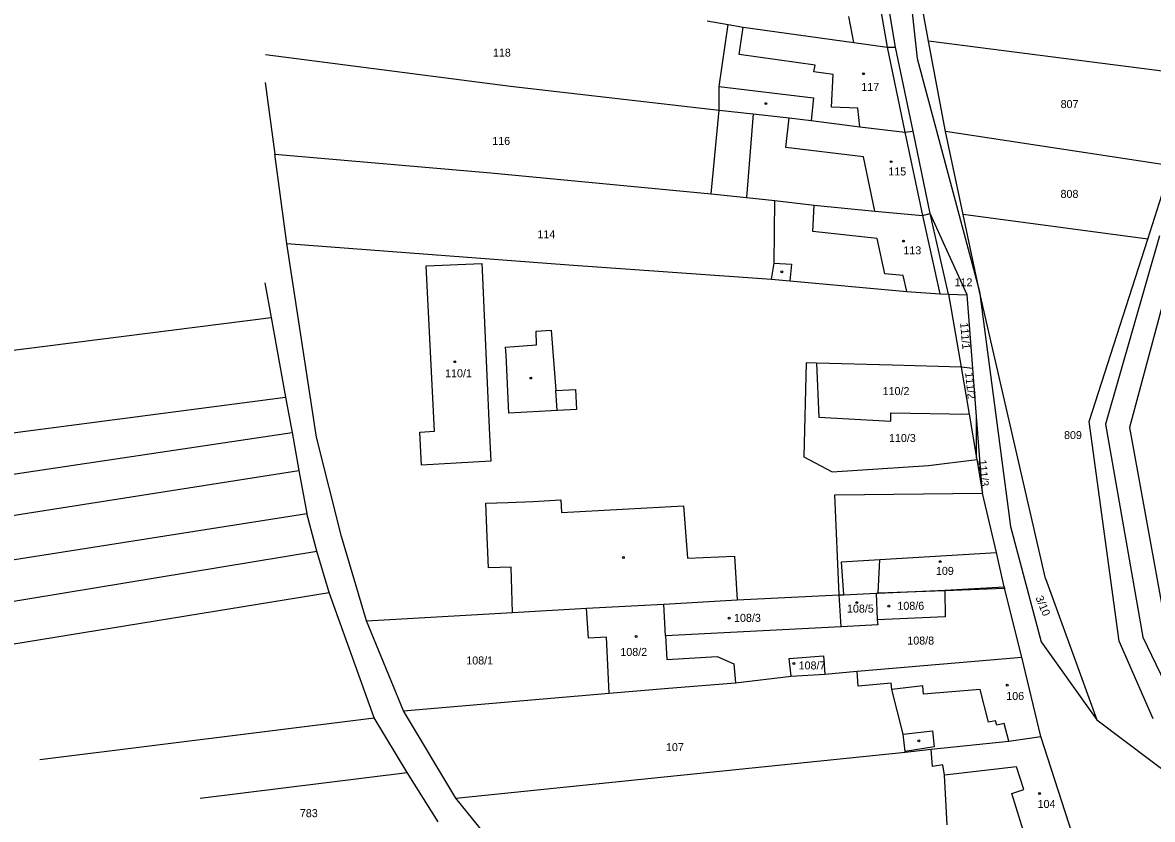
# Model space of a CAD drawing. Extents: x -563148 to -561712, y -1182311 to -1179502.
# Drawn here: x -563035.7 to -562823.9, y -1180490.5 to -1180341.2 of the extents above; entities that cross this region are included whole.
import ezdxf

# ---------------------------------------------------------------- set-up
doc = ezdxf.new("R2010")
doc.units = 0
for name, color, linetype in [('Vrstva 55', 7, 'Continuous'), ('Vrstva 56', 7, 'Continuous'), ('Vrstva 57', 7, 'Continuous')]:
    doc.layers.add(name, color=color, linetype=linetype)

msp = doc.modelspace()

# ---------------------------------------------------------------- linework, layer by layer
at = {"layer": 'Vrstva 55'}
for p, q in [((-562871.64, -1180315.47), (-562867.99, -1180347.9)), ((-562872.05, -1180345.76), (-562874.59, -1180330.8)), ((-562865.9, -1180344.66), (-562868.28, -1180331.69)), ((-562907.4, -1180340.82), (-562903.45, -1180341.52)), ((-562905.11, -1180353.13), (-562903.45, -1180341.52)), ((-562903.45, -1180341.52), (-562900.61, -1180342.01)), ((-562900.61, -1180342.01), (-562879.87, -1180344.89)), ((-562879.87, -1180344.89), (-562873.64, -1180345.77)), ((-562812.58, -1180351.46), (-562865.9, -1180344.66)), ((-562862.73, -1180361.56), (-562865.9, -1180344.66)), ((-562990.13, -1180347.13), (-562944.24, -1180353.06)), ((-562873.64, -1180345.77), (-562872.05, -1180345.76)), ((-562868.79, -1180361.52), (-562872.05, -1180345.76)), ((-562867.99, -1180347.9), (-562856.34, -1180391.58)), ((-562990.21, -1180352.38), (-562988.4, -1180365.8)), ((-562944.24, -1180353.06), (-562905.14, -1180357.6)), ((-562905.14, -1180357.6), (-562905.11, -1180353.13)), ((-562906.65, -1180373.27), (-562905.14, -1180357.6)), ((-562905.14, -1180357.6), (-562898.76, -1180358.25)), ((-562898.76, -1180358.25), (-562891.98, -1180359.04)), ((-562891.98, -1180359.04), (-562887.9, -1180359.52)), ((-562887.9, -1180359.52), (-562878.77, -1180360.68)), ((-562878.77, -1180360.68), (-562870.31, -1180361.71)), ((-562870.31, -1180361.71), (-562868.79, -1180361.52)), ((-562865.59, -1180376.97), (-562868.79, -1180361.52)), ((-562820.4, -1180368.02), (-562862.73, -1180361.56)), ((-562859.41, -1180377.12), (-562862.73, -1180361.56)), ((-562988.4, -1180365.8), (-562947.93, -1180369.3)), ((-562986.14, -1180382.58), (-562988.4, -1180365.8)), ((-562824.81, -1180381.76), (-562820.4, -1180368.02)), ((-562947.93, -1180369.3), (-562906.65, -1180373.27)), ((-562906.65, -1180373.27), (-562899.98, -1180373.92)), ((-562899.98, -1180373.92), (-562894.67, -1180374.53)), ((-562894.84, -1180386.22), (-562894.67, -1180374.53)), ((-562894.67, -1180374.53), (-562887.32, -1180375.38)), ((-562887.32, -1180375.38), (-562875.97, -1180376.49)), ((-562875.97, -1180376.49), (-562867.04, -1180377.29)), ((-562867.04, -1180377.29), (-562865.59, -1180376.97)), ((-562858.65, -1180392.21), (-562865.59, -1180376.97)), ((-562862.14, -1180392.06), (-562865.59, -1180376.97)), ((-562824.81, -1180381.76), (-562859.41, -1180377.12)), ((-562856.34, -1180391.58), (-562859.41, -1180377.12)), ((-562986.14, -1180382.58), (-562933.32, -1180386.57)), ((-562980.61, -1180418.83), (-562986.14, -1180382.58)), ((-562835.78, -1180415.95), (-562824.81, -1180381.76)), ((-562933.32, -1180386.57), (-562895.29, -1180389.27)), ((-562895.29, -1180389.27), (-562894.84, -1180386.22)), ((-562895.29, -1180389.27), (-562891.87, -1180389.58)), ((-562891.87, -1180389.58), (-562869.93, -1180391.57)), ((-562990.27, -1180389.92), (-562989.08, -1180396.44)), ((-562869.93, -1180391.57), (-562863.75, -1180391.99)), ((-562856.34, -1180391.58), (-562850.54, -1180435.58)), ((-562843.94, -1180445.34), (-562856.34, -1180391.58)), ((-562863.75, -1180391.99), (-562862.14, -1180392.06)), ((-562862.14, -1180392.06), (-562859.8, -1180405.73)), ((-562862.14, -1180392.06), (-562858.65, -1180392.21)), ((-562857.57, -1180405.99), (-562858.65, -1180392.21)), ((-563148.32, -1180416.6), (-562989.08, -1180396.44)), ((-562989.08, -1180396.44), (-562986.38, -1180411.34)), ((-562888.79, -1180404.94), (-562889.27, -1180422.54)), ((-562886.89, -1180404.99), (-562888.79, -1180404.94)), ((-562872.69, -1180405.38), (-562886.89, -1180404.99)), ((-562886.89, -1180404.99), (-562886.46, -1180415.11)), ((-562859.8, -1180405.73), (-562872.69, -1180405.38)), ((-562859.8, -1180405.73), (-562858.29, -1180414.55)), ((-562857.57, -1180405.99), (-562859.8, -1180405.73)), ((-562856.87, -1180415.01), (-562857.57, -1180405.99)), ((-563106.34, -1180426.99), (-562986.38, -1180411.34)), ((-562986.38, -1180411.34), (-562985.18, -1180417.97)), ((-562872.98, -1180415.83), (-562872.94, -1180414.28)), ((-562872.94, -1180414.28), (-562858.29, -1180414.55)), ((-562858.29, -1180414.55), (-562856.88, -1180422.74)), ((-562856.88, -1180422.74), (-562856.87, -1180415.01)), ((-562855.75, -1180429.34), (-562856.87, -1180415.01)), ((-562886.46, -1180415.11), (-562872.98, -1180415.83)), ((-562830.16, -1180457.09), (-562835.78, -1180415.95)), ((-563126.14, -1180438.98), (-562985.18, -1180417.97)), ((-562985.18, -1180417.97), (-562983.88, -1180425.1)), ((-562975.92, -1180437.45), (-562980.61, -1180418.83)), ((-562889.27, -1180422.54), (-562883.94, -1180425.38)), ((-562865.9, -1180424.17), (-562856.83, -1180423.03)), ((-562856.88, -1180422.74), (-562856.83, -1180423.03)), ((-562856.83, -1180423.03), (-562855.75, -1180429.34)), ((-563072.44, -1180438.97), (-562983.88, -1180425.1)), ((-562983.88, -1180425.1), (-562982.42, -1180433.14)), ((-562883.94, -1180425.38), (-562865.9, -1180424.17)), ((-562883.44, -1180429.64), (-562855.75, -1180429.34)), ((-562882.61, -1180448.42), (-562883.44, -1180429.64)), ((-562853.13, -1180440.47), (-562855.75, -1180429.34)), ((-563065.68, -1180446.3), (-562982.42, -1180433.14)), ((-562980.54, -1180440.21), (-562982.42, -1180433.14)), ((-562850.54, -1180435.58), (-562844.8, -1180457.22)), ((-562971.21, -1180453.29), (-562975.92, -1180437.45)), ((-563065.01, -1180454.15), (-562980.54, -1180440.21)), ((-562978.2, -1180447.96), (-562980.54, -1180440.21)), ((-562851.71, -1180446.92), (-562853.13, -1180440.47)), ((-562843.94, -1180445.34), (-562834.37, -1180471.82)), ((-563065.17, -1180462.13), (-562978.2, -1180447.96)), ((-562969.8, -1180471.46), (-562978.2, -1180447.96)), ((-562901.73, -1180449.36), (-562882.61, -1180448.42)), ((-562882.61, -1180448.42), (-562881.79, -1180448.38)), ((-562882.27, -1180454.38), (-562882.61, -1180448.42)), ((-562881.79, -1180448.38), (-562875.71, -1180448.09)), ((-562875.71, -1180448.09), (-562875.32, -1180448.07)), ((-562875.71, -1180448.09), (-562875.5, -1180453.06)), ((-562875.32, -1180448.07), (-562862.81, -1180447.51)), ((-562862.81, -1180447.51), (-562851.71, -1180446.92)), ((-562862.81, -1180447.51), (-562862.81, -1180447.62)), ((-562862.81, -1180447.62), (-562862.74, -1180452.52)), ((-562848.4, -1180460.09), (-562851.71, -1180446.92)), ((-562943.84, -1180451.69), (-562930, -1180450.92)), ((-562930, -1180450.92), (-562915.52, -1180450.12)), ((-562929.64, -1180456.51), (-562930, -1180450.92)), ((-562915.52, -1180450.12), (-562901.73, -1180449.36)), ((-562915.21, -1180456.11), (-562915.52, -1180450.12)), ((-562971.21, -1180453.29), (-562943.84, -1180451.69)), ((-562862.74, -1180452.52), (-562875.5, -1180453.06)), ((-562875.5, -1180453.06), (-562875.42, -1180454.02)), ((-562964.3, -1180470.16), (-562971.21, -1180453.29)), ((-562882.27, -1180454.38), (-562915.21, -1180456.11)), ((-562875.42, -1180454.02), (-562882.27, -1180454.38)), ((-562926.27, -1180456.36), (-562929.64, -1180456.51)), ((-562925.74, -1180466.82), (-562926.27, -1180456.36)), ((-562915.21, -1180456.11), (-562914.91, -1180460.54)), ((-562844.8, -1180457.22), (-562834.37, -1180471.82)), ((-562823.81, -1180471.66), (-562830.16, -1180457.09)), ((-562914.91, -1180460.54), (-562905.49, -1180459.93)), ((-562905.49, -1180459.93), (-562902.37, -1180461.35)), ((-562902.37, -1180461.35), (-562902.08, -1180464.91)), ((-562892.01, -1180460.36), (-562885.56, -1180459.8)), ((-562891.66, -1180463.67), (-562892.01, -1180460.36)), ((-562885.56, -1180459.8), (-562885.32, -1180463.24)), ((-562879.26, -1180462.72), (-562848.4, -1180460.09)), ((-562844.86, -1180474.92), (-562848.4, -1180460.09)), ((-562902.08, -1180464.91), (-562891.66, -1180463.67)), ((-562891.66, -1180463.67), (-562885.32, -1180463.24)), ((-562885.32, -1180463.24), (-562879.26, -1180462.72)), ((-562879.06, -1180465.54), (-562879.26, -1180462.72)), ((-562914.63, -1180465.92), (-562902.08, -1180464.91)), ((-562872.88, -1180464.98), (-562879.06, -1180465.54)), ((-562872.75, -1180466.11), (-562872.88, -1180464.98)), ((-562964.3, -1180470.16), (-562925.74, -1180466.82)), ((-562925.74, -1180466.82), (-562914.63, -1180465.92)), ((-562870.65, -1180474.52), (-562872.75, -1180466.11)), ((-563032.43, -1180479.26), (-562969.8, -1180471.46)), ((-562963.61, -1180481.67), (-562969.8, -1180471.46)), ((-562954.5, -1180486.49), (-562964.3, -1180470.16)), ((-562834.37, -1180471.82), (-562815.76, -1180485.88)), ((-562870.29, -1180477.74), (-562870.65, -1180474.52)), ((-562865.4, -1180477.35), (-562850.86, -1180475.84)), ((-562850.86, -1180475.84), (-562844.86, -1180474.92)), ((-562837.38, -1180498.06), (-562844.86, -1180474.92)), ((-562954.5, -1180486.49), (-562870.27, -1180477.86)), ((-562870.27, -1180477.86), (-562870.29, -1180477.74)), ((-562870.27, -1180477.86), (-562865.4, -1180477.35)), ((-562865.13, -1180480.55), (-562865.4, -1180477.35)), ((-562863.18, -1180480.27), (-562865.13, -1180480.55)), ((-562862.9, -1180482.19), (-562863.18, -1180480.27)), ((-563002.41, -1180486.49), (-562963.61, -1180481.67)), ((-562957.81, -1180490.94), (-562963.61, -1180481.67)), ((-562862.39, -1180491.49), (-562862.9, -1180482.19)), ((-562949.16, -1180493.03), (-562954.5, -1180486.49))]:
    msp.add_line(p, q, dxfattribs=at)
at = {"layer": 'Vrstva 56'}
for p, q in [((-562876.33, -1180330.53), (-562873.64, -1180345.77)), ((-562879.87, -1180344.89), (-562880.81, -1180340.05)), ((-562901.4, -1180347.13), (-562900.61, -1180342.01)), ((-562887.11, -1180349.17), (-562901.4, -1180347.13)), ((-562873.64, -1180345.77), (-562870.31, -1180361.71)), ((-562887.36, -1180350.41), (-562887.11, -1180349.17)), ((-562883.79, -1180350.88), (-562887.36, -1180350.41)), ((-562884.05, -1180357.04), (-562883.79, -1180350.88)), ((-562905.11, -1180353.13), (-562887.46, -1180355.24)), ((-562887.46, -1180355.24), (-562887.9, -1180359.52)), ((-562879.15, -1180357.21), (-562884.05, -1180357.04)), ((-562878.77, -1180360.68), (-562879.15, -1180357.21)), ((-562898.76, -1180358.25), (-562899.98, -1180373.92)), ((-562892.6, -1180364.55), (-562891.98, -1180359.04)), ((-562870.31, -1180361.71), (-562867.04, -1180377.29)), ((-562878.05, -1180366.31), (-562892.6, -1180364.55)), ((-562875.97, -1180376.49), (-562878.05, -1180366.31)), ((-562887.55, -1180380.33), (-562887.32, -1180375.38)), ((-562867.04, -1180377.29), (-562863.75, -1180391.99)), ((-562875.52, -1180381.61), (-562887.55, -1180380.33)), ((-562822.62, -1180381.14), (-562832.71, -1180416.39)), ((-562818.29, -1180379.92), (-562828.25, -1180417.02)), ((-562874.1, -1180388.25), (-562875.52, -1180381.61)), ((-562960.02, -1180386.77), (-562949.59, -1180386.31)), ((-562958.46, -1180417.73), (-562960.02, -1180386.77)), ((-562949.59, -1180386.31), (-562949.53, -1180387.53)), ((-562949.53, -1180387.53), (-562948.22, -1180417.16)), ((-562894.84, -1180386.22), (-562891.56, -1180386.46)), ((-562891.56, -1180386.46), (-562891.87, -1180389.58)), ((-562870.61, -1180388.53), (-562874.1, -1180388.25)), ((-562869.93, -1180391.57), (-562870.61, -1180388.53)), ((-562939.42, -1180399), (-562936.59, -1180398.83)), ((-562939.35, -1180401.57), (-562939.42, -1180399)), ((-562936.59, -1180398.83), (-562935.72, -1180410.09)), ((-562945.14, -1180401.96), (-562939.35, -1180401.57)), ((-562945.07, -1180403.41), (-562945.14, -1180401.96)), ((-562944.52, -1180414.35), (-562945.07, -1180403.41)), ((-562935.72, -1180410.09), (-562932.04, -1180409.9)), ((-562935.51, -1180413.87), (-562935.72, -1180410.09)), ((-562932.04, -1180409.9), (-562931.84, -1180413.67)), ((-562935.51, -1180413.87), (-562944.52, -1180414.35)), ((-562931.84, -1180413.67), (-562935.51, -1180413.87)), ((-562948.22, -1180417.16), (-562947.95, -1180423.35)), ((-562832.71, -1180416.39), (-562825.74, -1180456.32)), ((-562828.25, -1180417.02), (-562821.21, -1180455.53)), ((-562961.25, -1180417.89), (-562958.46, -1180417.73)), ((-562960.9, -1180424.08), (-562961.25, -1180417.89)), ((-562947.95, -1180423.35), (-562960.9, -1180424.08)), ((-562948.86, -1180431.2), (-562944.76, -1180431.07)), ((-562948.58, -1180437.53), (-562948.86, -1180431.2)), ((-562944.76, -1180431.07), (-562940, -1180430.92)), ((-562940, -1180430.92), (-562934.79, -1180430.61)), ((-562934.79, -1180430.61), (-562934.68, -1180432.95)), ((-562934.68, -1180432.95), (-562911.84, -1180431.71)), ((-562911.84, -1180431.71), (-562911.06, -1180441.55)), ((-562948.37, -1180443.37), (-562948.58, -1180437.53)), ((-562874.99, -1180441.8), (-562853.13, -1180440.47)), ((-562911.06, -1180441.55), (-562902.26, -1180441.13)), ((-562902.26, -1180441.13), (-562901.73, -1180449.36)), ((-562882.21, -1180442.24), (-562874.99, -1180441.8)), ((-562881.79, -1180448.38), (-562882.21, -1180442.24)), ((-562875.32, -1180448.07), (-562874.99, -1180441.8)), ((-562944.11, -1180443.24), (-562948.37, -1180443.37)), ((-562943.84, -1180451.69), (-562944.11, -1180443.24)), ((-562862.81, -1180447.62), (-562875.32, -1180448.07)), ((-562851.65, -1180447.22), (-562862.81, -1180447.62)), ((-562851.71, -1180446.92), (-562851.65, -1180447.22)), ((-562825.74, -1180456.32), (-562809.79, -1180489.46)), ((-562866.98, -1180465.43), (-562872.75, -1180466.11)), ((-562866.85, -1180467.02), (-562866.98, -1180465.43)), ((-562856.2, -1180466.17), (-562866.85, -1180467.02)), ((-562854.67, -1180472.24), (-562856.2, -1180466.17)), ((-562853.33, -1180471.98), (-562854.67, -1180472.24)), ((-562853.07, -1180472.83), (-562853.33, -1180471.98)), ((-562870.65, -1180474.52), (-562865.13, -1180473.86)), ((-562865.13, -1180473.86), (-562864.83, -1180476.89)), ((-562851.71, -1180472.51), (-562853.07, -1180472.83)), ((-562850.86, -1180475.84), (-562851.71, -1180472.51)), ((-562864.83, -1180476.89), (-562870.29, -1180477.74)), ((-562849.39, -1180480.65), (-562862.9, -1180482.19)), ((-562848.01, -1180484.89), (-562849.39, -1180480.65)), ((-562850.3, -1180485.62), (-562848.01, -1180484.89)), ((-562847.86, -1180493.49), (-562850.3, -1180485.62))]:
    msp.add_line(p, q, dxfattribs=at)
at = {"layer": 'Vrstva 57'}
for centre in [(-562878.09, -1180350.75), (-562896.35, -1180356.35), (-562872.91, -1180367.23), (-562870.6, -1180382.1), (-562893.39, -1180387.88), (-562954.69, -1180404.71), (-562940.45, -1180407.77), (-562923.08, -1180441.42), (-562863.7, -1180442.18), (-562879.31, -1180449.86), (-562873.32, -1180450.53), (-562903.27, -1180452.79), (-562920.68, -1180456.2), (-562891.12, -1180461.26), (-562851.13, -1180465.34), (-562867.72, -1180475.75), (-562845.07, -1180485.61)]:
    msp.add_circle(centre, 0.175, dxfattribs=at)

# ---------------------------------------------------------------- texts
for s, p in [('118', (-562947.52, -1180347.55)), ('117', (-562878.47, -1180353.97)), ('807', (-562841.13, -1180357.19)), ('116', (-562947.65, -1180364.09)), ('115', (-562873.42, -1180369.82)), ('808', (-562841.15, -1180374.02)), ('114', (-562939.19, -1180381.58)), ('113', (-562870.6, -1180384.6)), ('112', (-562861.01, -1180390.59)), ('110/1', (-562956.49, -1180407.64)), ('110/2', (-562874.48, -1180410.97)), ('110/3', (-562873.29, -1180419.76)), ('809', (-562840.49, -1180419.21)), ('109', (-562864.5, -1180444.66)), ('108/5', (-562881.17, -1180451.73)), ('108/6', (-562871.72, -1180451.2)), ('108/3', (-562902.34, -1180453.46)), ('108/8', (-562869.86, -1180457.72)), ('108/2', (-562923.64, -1180459.85)), ('108/1', (-562952.52, -1180461.45)), ('108/7', (-562890.23, -1180462.38)), ('106', (-562851.32, -1180468.1)), ('107', (-562915.09, -1180477.69)), ('104', (-562845.45, -1180488.34)), ('783', (-562983.71, -1180490.06))]:
    msp.add_text(s, height=1.5, dxfattribs=at).set_placement(p)
for s, rotation, p in [('111/1', 275.1381, (-562859.97, -1180397.45)), ('111/2', 275.6482, (-562859.02, -1180406.77)), ('111/3', 275.6482, (-562856.55, -1180423.15)), ('3/10', 292.6261, (-562845.88, -1180448.93))]:
    msp.add_text(s, height=1.5, rotation=rotation, dxfattribs=at).set_placement(p)

doc.saveas('drawing.dxf')
